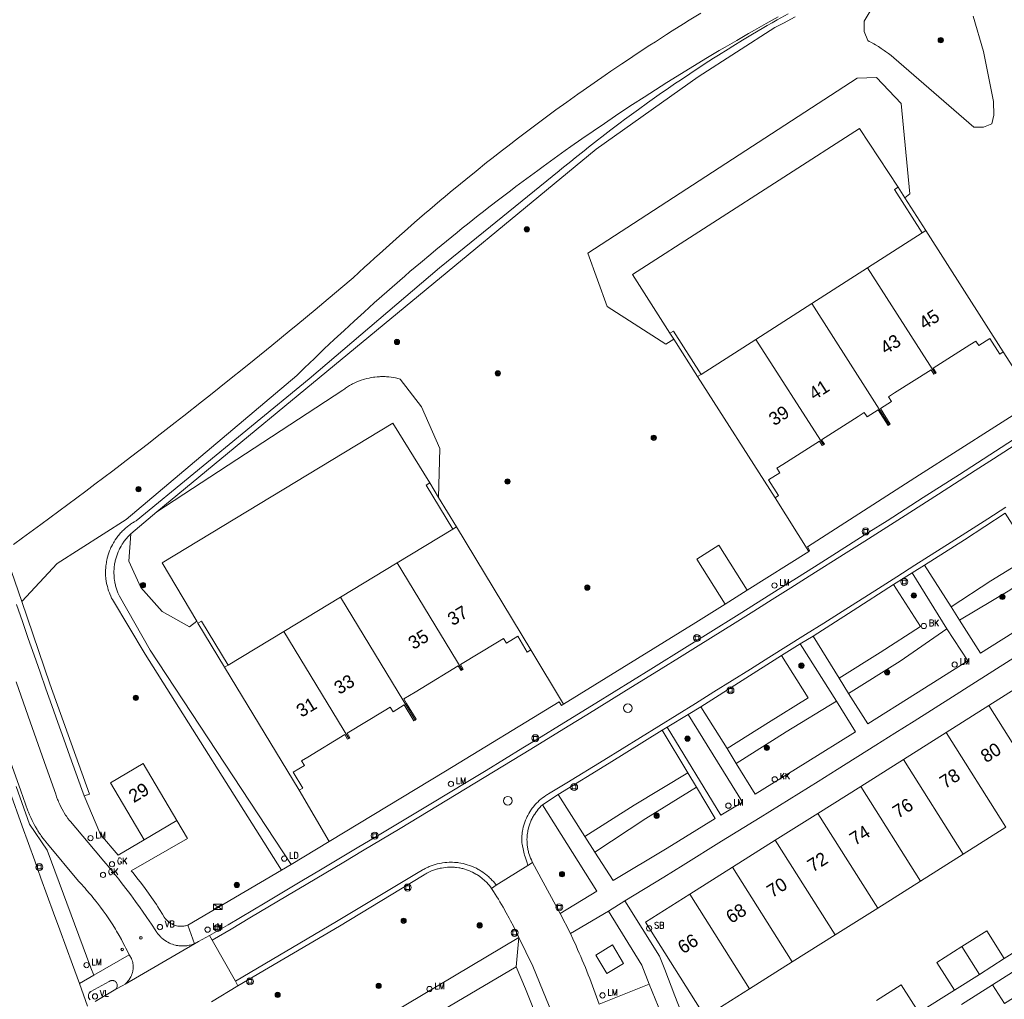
# Model space of a CAD drawing. Header units: metres. Extents: x 138165 to 154469, y 480134 to 494189.
# Tile 754 of 1056: x 145944 to 146038, y 488234 to 488327. Entities that reach past the tile are written whole.
import ezdxf

# ---------------------------------------------------------------- set-up
doc = ezdxf.new("R2010")
doc.units = ezdxf.units.M
doc.header["$LTSCALE"] = 0.001
doc.header["$MEASUREMENT"] = 0
for name, color, linetype, lineweight in [('Level 5', 7, 'Continuous', 0), ('TOP-L-terrein schutting raster hek leuning', 7, 'Continuous', 0), ('TOP-L-topo objecten punt', 7, 'Continuous', 0), ('TOP-L-topo objecten vlak', 7, 'Continuous', 0), ('TOP-L-verharding molgoot', 7, 'Continuous', 0), ('TOP-T-topo huisnummering naamgeving', 7, 'Continuous', 0)]:
    doc.layers.add(name, color=color, linetype=linetype, lineweight=lineweight)
doc.styles.add('Style-INTL_ISO', font='INTL_ISO.shx')
doc.styles.add('Style-STANDARD', font='STANDARD.shx')

# ---------------------------------------------------------------- blocks, each defined once
blk = doc.blocks.new('24')
at = {"layer": 'TOP-L-topo objecten punt', "color": 7, "linetype": 'Continuous', "lineweight": 0}
for radius in [0.025, 0.0182, 0.0115, 0.005]:
    blk.add_circle((0, 0), radius, dxfattribs=at)
blk = doc.blocks.new('32')
at = {"layer": 'TOP-L-topo objecten punt', "color": 7, "linetype": 'Continuous', "lineweight": 0}
for p, q in [((0, 0), (-0.0415, 0.025)), ((-0.0415, -0.025), (-0.0415, 0.025)), ((-0.0415, 0.025), (0.0415, 0.025)), ((0, 0), (-0.0415, -0.025)), ((0.0415, 0.025), (0, 0)), ((0.0415, -0.025), (0, 0)), ((0.0415, 0.025), (0.0415, -0.025)), ((-0.0415, -0.025), (0.0415, -0.025))]:
    blk.add_line(p, q, dxfattribs=at)
blk = doc.blocks.new('39')
at = {"layer": 'TOP-L-topo objecten punt', "color": 7, "linetype": 'Continuous', "lineweight": 0}
for p, q in [((0.0175, 0.0175), (-0.0175, 0.0175)), ((-0.0175, 0.0175), (-0.0175, -0.0175)), ((0.0175, 0.0175), (0.0175, -0.0175)), ((0.0175, -0.0175), (-0.0175, -0.0175))]:
    blk.add_line(p, q, dxfattribs=at)
blk.add_circle((0, 0), 0.0332, dxfattribs=at)
blk = doc.blocks.new('*U13')
at = {"layer": 'Level 5', "color": 7, "linetype": 'Continuous', "lineweight": 0}
blk.add_circle((0, 0), 0.0415, dxfattribs=at)
blk = doc.blocks.new('150')
at = {"layer": 'Level 5', "color": 7, "linetype": 'Continuous', "lineweight": 0}
blk.add_blockref('*U13', (0, 0), dxfattribs=at)
blk = doc.blocks.new('121')
at = {"layer": 'TOP-L-topo objecten punt', "color": 7, "linetype": 'Continuous', "lineweight": 0}
blk.add_circle((0, 0), 0.025, dxfattribs=at)
at = {"layer": 'TOP-L-topo objecten punt', "color": 7, "linetype": 'Continuous', "lineweight": 0, "style": 'Style-STANDARD'}
blk.add_text('LD', height=0.06, dxfattribs=at).set_placement((0.0483, 0))
blk = doc.blocks.new('72')
at = {"layer": 'TOP-L-topo objecten punt', "color": 7, "linetype": 'Continuous', "lineweight": 0}
blk.add_circle((0, 0), 0.025, dxfattribs=at)
at = {"layer": 'TOP-L-topo objecten punt', "color": 7, "linetype": 'Continuous', "lineweight": 0, "style": 'Style-STANDARD'}
blk.add_text('BK', height=0.06, dxfattribs=at).set_placement((0.0483, 0))
blk = doc.blocks.new('10')
at = {"layer": 'TOP-L-topo objecten punt', "linetype": 'Continuous', "lineweight": 0}
blk.add_circle((0, 0), 0.0125, dxfattribs=at)
blk = doc.blocks.new('16')
at = {"layer": 'TOP-L-topo objecten punt', "color": 7, "linetype": 'Continuous', "lineweight": 0}
blk.add_circle((0, 0), 0.025, dxfattribs=at)
at = {"layer": 'TOP-L-topo objecten punt', "color": 7, "linetype": 'Continuous', "lineweight": 0, "style": 'Style-STANDARD'}
blk.add_text('LM', height=0.06, dxfattribs=at).set_placement((0.0483, 0))
blk = doc.blocks.new('15')
at = {"layer": 'TOP-L-topo objecten punt', "color": 7, "linetype": 'Continuous', "lineweight": 0}
blk.add_circle((0, 0), 0.025, dxfattribs=at)
at = {"layer": 'TOP-L-topo objecten punt', "color": 7, "linetype": 'Continuous', "lineweight": 0, "style": 'Style-STANDARD'}
blk.add_text('VL', height=0.06, dxfattribs=at).set_placement((0.0483, 0))
blk = doc.blocks.new('119')
at = {"layer": 'TOP-L-topo objecten punt', "color": 7, "linetype": 'Continuous', "lineweight": 0}
blk.add_circle((0, 0), 0.025, dxfattribs=at)
at = {"layer": 'TOP-L-topo objecten punt', "color": 7, "linetype": 'Continuous', "lineweight": 0, "style": 'Style-STANDARD'}
blk.add_text('KK', height=0.06, dxfattribs=at).set_placement((0.0483, 0))
blk = doc.blocks.new('81')
at = {"layer": 'TOP-L-topo objecten punt', "color": 7, "linetype": 'Continuous', "lineweight": 0}
blk.add_circle((0, 0), 0.025, dxfattribs=at)
at = {"layer": 'TOP-L-topo objecten punt', "color": 7, "linetype": 'Continuous', "lineweight": 0, "style": 'Style-STANDARD'}
blk.add_text('GK', height=0.06, dxfattribs=at).set_placement((0.0483, 0))
blk = doc.blocks.new('14')
at = {"layer": 'TOP-L-topo objecten punt', "color": 7, "linetype": 'Continuous', "lineweight": 0}
blk.add_circle((0, 0), 0.025, dxfattribs=at)
at = {"layer": 'TOP-L-topo objecten punt', "color": 7, "linetype": 'Continuous', "lineweight": 0, "style": 'Style-STANDARD'}
blk.add_text('VB', height=0.06, dxfattribs=at).set_placement((0.0483, 0))
blk = doc.blocks.new('175')
at = {"layer": 'TOP-L-topo objecten punt', "color": 7, "linetype": 'Continuous', "lineweight": 0}
blk.add_circle((0, 0), 0.025, dxfattribs=at)
at = {"layer": 'TOP-L-topo objecten punt', "color": 7, "linetype": 'Continuous', "lineweight": 0, "style": 'Style-STANDARD'}
blk.add_text('SB', height=0.06, dxfattribs=at).set_placement((0.0483, 0))

msp = doc.modelspace()

# ---------------------------------------------------------------- linework, layer by layer
at = {"layer": 'TOP-L-terrein schutting raster hek leuning', "flags": 128}
msp.add_lwpolyline([(145951.253, 488236.811), (145947.095, 488248.015), (145945.417, 488250.471), (145944.145, 488254.052)], dxfattribs=at)
at = {"layer": 'TOP-L-topo objecten vlak', "flags": 128}
for points in [[(145943.892, 488277.054), (145944.755, 488277.684), (145946.477, 488278.949), (145948.194, 488280.22), (145949.051, 488280.858), (145950.761, 488282.139), (145951.615, 488282.782), (145952.467, 488283.426), (145953.318, 488284.072), (145955.016, 488285.369), (145956.709, 488286.672), (145957.554, 488287.326), (145959.24, 488288.639), (145960.081, 488289.297), (145961.759, 488290.619), (145962.597, 488291.283), (145964.268, 488292.614), (145965.934, 488293.952), (145966.765, 488294.623), (145968.424, 488295.97), (145970.077, 488297.323), (145970.902, 488298.002), (145972.548, 488299.365), (145973.369, 488300.048), (145975.007, 488301.42), (145976.16, 488302.392), (145977.253, 488303.41), (145977.721, 488303.842), (145978.191, 488304.272), (145978.662, 488304.7), (145979.607, 488305.553), (145980.558, 488306.4), (145981.035, 488306.821), (145981.994, 488307.658), (145982.958, 488308.49), (145983.442, 488308.903), (145984.414, 488309.726), (145984.902, 488310.135), (145985.391, 488310.542), (145986.373, 488311.352), (145986.866, 488311.755), (145987.856, 488312.556), (145988.851, 488313.351), (145989.35, 488313.746), (145990.352, 488314.531), (145990.855, 488314.921), (145991.865, 488315.697), (145992.879, 488316.466), (145993.388, 488316.849), (145994.41, 488317.609), (145995.436, 488318.362), (145996.467, 488319.109), (145997.503, 488319.849), (145998.023, 488320.217), (145999.066, 488320.948), (146000.113, 488321.672), (146000.638, 488322.031), (146001.692, 488322.745), (146002.221, 488323.1), (146002.751, 488323.453), (146003.814, 488324.154), (146004.347, 488324.502), (146004.881, 488324.848), (146005.953, 488325.535), (146006.49, 488325.877), (146007.568, 488326.554), (146008.109, 488326.89), (146009.193, 488327.557)], [(146017.505, 488327.481), (146016.463, 488326.917), (146015.969, 488326.646), (146015.501, 488326.375), (146015.034, 488326.102), (146014.104, 488325.55), (146013.64, 488325.272), (146013.177, 488324.992), (146012.255, 488324.427), (146011.795, 488324.142), (146010.879, 488323.567), (146010.423, 488323.277), (146009.968, 488322.985), (146009.06, 488322.396), (146008.157, 488321.801), (146007.259, 488321.199), (146006.811, 488320.895), (146005.919, 488320.283), (146005.475, 488319.975), (146004.59, 488319.353), (146004.149, 488319.039), (146003.271, 488318.408), (146002.398, 488317.77), (146001.963, 488317.448), (146001.529, 488317.125), (146000.666, 488316.474), (145999.807, 488315.817), (145999.379, 488315.486), (145998.527, 488314.819), (145998.103, 488314.483), (145997.259, 488313.807), (145996.839, 488313.466), (145996.002, 488312.781), (145995.749, 488312.571), (145984.382, 488303.365), (145971.986, 488292.809), (145955.553, 488279.321), (145955.37, 488279.218), (145955.279, 488279.164), (145955.19, 488279.108), (145955.102, 488279.05), (145955.015, 488278.991), (145954.929, 488278.93), (145954.844, 488278.867), (145954.679, 488278.738), (145954.518, 488278.602), (145954.363, 488278.46), (145954.213, 488278.312), (145954.14, 488278.236), (145954.068, 488278.158), (145953.999, 488278.08), (145953.863, 488277.918), (145953.798, 488277.836), (145953.734, 488277.752), (145953.672, 488277.667), (145953.553, 488277.493), (145953.44, 488277.315), (145953.387, 488277.225), (145953.284, 488277.041), (145953.189, 488276.853), (145953.144, 488276.758), (145953.101, 488276.662), (145953.02, 488276.467), (145952.947, 488276.27), (145952.881, 488276.07), (145952.823, 488275.868), (145952.797, 488275.766), (145952.751, 488275.56), (145952.73, 488275.457), (145952.712, 488275.353), (145952.681, 488275.145), (145952.669, 488275.041), (145952.65, 488274.831), (145952.639, 488274.621), (145952.637, 488274.515), (145952.638, 488274.305), (145952.647, 488274.094), (145952.664, 488273.885), (145952.676, 488273.78), (145952.705, 488273.572), (145952.742, 488273.364), (145952.763, 488273.261), (145952.812, 488273.056), (145952.839, 488272.955), (145952.9, 488272.753), (145952.933, 488272.653), (145953.004, 488272.455), (145953.043, 488272.357), (145953.126, 488272.164), (145953.17, 488272.068), (145953.216, 488271.973), (145953.297, 488271.817), (145956.386, 488266.637), (145969.362, 488246.116)], [(146024.719, 488326.8), (146025.382, 488327.892)], [(146016.553, 488327.194), (146015.988, 488326.882), (146015.424, 488326.568), (146014.298, 488325.935), (146013.737, 488325.616), (146012.617, 488324.973), (146011.501, 488324.322), (146010.945, 488323.995), (146009.836, 488323.334), (146009.282, 488323.001), (146008.179, 488322.33), (146007.629, 488321.992), (146006.531, 488321.311), (146005.984, 488320.968), (146004.894, 488320.277), (146003.807, 488319.578), (146002.725, 488318.874), (146002.186, 488318.519), (146001.11, 488317.804), (146000.039, 488317.083), (145998.972, 488316.355), (145997.91, 488315.62), (145996.853, 488314.879), (145996.326, 488314.506), (145995.275, 488313.755), (145994.229, 488312.997), (145993.708, 488312.616), (145992.669, 488311.849), (145991.635, 488311.075), (145991.12, 488310.686), (145990.093, 488309.903), (145989.071, 488309.113), (145988.562, 488308.716), (145988.054, 488308.317), (145987.042, 488307.515), (145986.538, 488307.112), (145986.035, 488306.707), (145985.033, 488305.892), (145984.036, 488305.071), (145983.54, 488304.659), (145982.55, 488303.829), (145981.566, 488302.992), (145981.076, 488302.572), (145980.587, 488302.15), (145979.613, 488301.302), (145978.645, 488300.448), (145978.163, 488300.018), (145977.202, 488299.155), (145976.247, 488298.286), (145975.298, 488297.411), (145974.353, 488296.53), (145973.414, 488295.643), (145972.481, 488294.75), (145971.553, 488293.852), (145970.808, 488293.122), (145954.592, 488279.423), (145948.043, 488275.256), (145944.671, 488271.635)], [(145957.513, 488280.156), (145999.266, 488314.641), (146008.936, 488321.504), (146016.247, 488326.189), (146017.054, 488326.623), (146018.152, 488327.206)], [(146035.091, 488327.268), (146036.066, 488323.913), (146037.002, 488319.153), (146037.041, 488317.865), (146036.846, 488317.046), (146036.066, 488316.734), (146035.155, 488316.734), (146027.544, 488323.317), (146027.287, 488323.524), (146027.156, 488323.626), (146027.025, 488323.725), (146026.758, 488323.92), (146026.623, 488324.015), (146026.349, 488324.199), (146026.071, 488324.378), (146025.789, 488324.549), (146025.646, 488324.632), (146025.357, 488324.793), (146025.212, 488324.871), (146025.065, 488324.947), (146024.719, 488325.825), (146024.719, 488326.8)], [(146006.624, 488296.561), (146005.863, 488296.086), (146000.303, 488299.69), (145998.47, 488304.748), (146024.062, 488321.377), (146025.895, 488321.44), (146028.233, 488318.974), (146029.054, 488310.375), (146028.581, 488310.021)], [(146027.949, 488311.009), (146024.275, 488316.603), (146002.709, 488302.724), (146006.258, 488297.133)], [(146027.949, 488311.009), (146027.612, 488310.794), (146030.248, 488306.674)], [(146028.581, 488310.021), (146027.949, 488311.009)], [(146030.584, 488306.889), (146028.581, 488310.021)], [(146030.248, 488306.674), (146030.584, 488306.889)], [(146037.948, 488295.379), (146030.584, 488306.889)], [(146030.248, 488306.674), (146025.047, 488303.347)], [(146025.047, 488303.347), (146019.74, 488299.952)], [(146025.047, 488303.347), (146031.465, 488293.314)], [(146019.74, 488299.952), (146014.433, 488296.556)], [(146019.74, 488299.952), (146027.104, 488288.442)], [(146009.23, 488293.228), (146006.594, 488297.348), (146006.258, 488297.133)], [(146006.258, 488297.133), (146006.624, 488296.561)], [(146006.624, 488296.561), (146008.894, 488293.013)], [(146014.433, 488296.556), (146009.23, 488293.228)], [(146014.433, 488296.556), (146020.851, 488286.524)], [(146031.465, 488293.314), (146031.569, 488293.381), (146031.295, 488293.81), (146034.761, 488296.028), (146035.338, 488296.397), (146035.613, 488295.967), (146036.666, 488296.64), (146037.611, 488295.163), (146037.948, 488295.379)], [(146041.207, 488290.302), (146037.948, 488295.379)], [(146027.104, 488288.442), (146027.209, 488288.509), (146026.264, 488289.987), (146027.316, 488290.66), (146027.042, 488291.089), (146027.618, 488291.458), (146031.084, 488293.675), (146031.358, 488293.246), (146031.465, 488293.314)], [(145957.513, 488280.156), (145975.183, 488291.717), (145975.361, 488291.851), (145975.451, 488291.915), (145975.635, 488292.038), (145975.824, 488292.155), (145976.016, 488292.264), (145976.114, 488292.317), (145976.312, 488292.416), (145976.514, 488292.508), (145976.616, 488292.551), (145976.822, 488292.632), (145976.927, 488292.67), (145977.137, 488292.739), (145977.243, 488292.771), (145977.457, 488292.829), (145977.673, 488292.88), (145977.781, 488292.902), (145977.89, 488292.922), (145978.109, 488292.957), (145978.219, 488292.971), (145978.44, 488292.994), (145978.661, 488293.009), (145978.771, 488293.013), (145978.993, 488293.016), (145979.215, 488293.011), (145979.325, 488293.005), (145979.546, 488292.988), (145979.766, 488292.963), (145979.986, 488292.93), (145980.203, 488292.889), (145980.312, 488292.865), (145980.42, 488292.84), (145980.527, 488292.813), (145980.634, 488292.783), (145982.669, 488290.128), (145984.4, 488286.175), (145984.278, 488281.533)], [(146008.894, 488293.013), (146009.23, 488293.228)], [(146008.894, 488293.013), (146016.258, 488281.502)], [(146041.207, 488290.302), (146040.972, 488290.238), (146040.716, 488290.538), (146029.994, 488283.693), (146019.341, 488276.827), (146019.538, 488276.488), (146019.469, 488276.386)], [(146020.851, 488286.524), (146020.956, 488286.591), (146020.681, 488287.021), (146024.148, 488289.238), (146024.725, 488289.607), (146024.999, 488289.178), (146026.052, 488289.852), (146026.998, 488288.374), (146027.104, 488288.442)], [(145983.438, 488282.919), (145979.945, 488288.583), (145958.003, 488275.314), (145961.306, 488269.759)], [(145962.521, 488239.891), (145964.28, 488240.926), (145967.794, 488243.001), (145971.304, 488245.083), (145973.057, 488246.126), (145976.561, 488248.218), (145978.311, 488249.267), (145980.061, 488250.318), (145983.556, 488252.423), (145987.048, 488254.536), (145988.792, 488255.595), (145992.277, 488257.718), (145994.018, 488258.782), (145995.758, 488259.848), (145999.235, 488261.985), (146002.708, 488264.128), (146004.443, 488265.202), (146007.909, 488267.356), (146009.641, 488268.436), (146013.101, 488270.599), (146016.556, 488272.77), (146018.283, 488273.858), (146020.008, 488274.947), (146021.732, 488276.039), (146025.177, 488278.226), (146026.898, 488279.323), (146030.337, 488281.52), (146033.771, 488283.725), (146035.487, 488284.829), (146038.914, 488287.044)], [(146040.508, 488287.465), (146037.019, 488285.212), (146035.273, 488284.088), (146031.778, 488281.845), (146028.279, 488279.608), (146024.775, 488277.379), (146023.022, 488276.266), (146019.511, 488274.047), (146017.755, 488272.94), (146015.997, 488271.834), (146014.238, 488270.73), (146012.478, 488269.628), (146008.955, 488267.429), (146007.192, 488266.332), (146005.428, 488265.236), (146001.897, 488263.051), (145998.361, 488260.872), (145996.592, 488259.785), (145993.05, 488257.617), (145989.504, 488255.455), (145987.729, 488254.376), (145984.177, 488252.225), (145982.399, 488251.152), (145980.621, 488250.08), (145977.06, 488247.942), (145975.278, 488246.876), (145971.712, 488244.749), (145969.927, 488243.687), (145966.354, 488241.57), (145964.566, 488240.514), (145962.777, 488239.46)], [(146016.258, 488281.502), (146016.594, 488281.717), (146015.648, 488283.196), (146016.7, 488283.869), (146016.425, 488284.298), (146017.005, 488284.669), (146020.47, 488286.886), (146020.745, 488286.456), (146020.851, 488286.524)], [(145983.438, 488282.919), (145983.095, 488282.711), (145985.629, 488278.529)], [(145984.278, 488281.533), (145983.438, 488282.919)], [(145985.972, 488278.737), (145984.278, 488281.533)], [(146016.258, 488281.502), (146019.469, 488276.386)], [(145992.778, 488246.551), (145992.69, 488246.792), (145992.591, 488247.084), (145992.5, 488247.377), (145992.458, 488247.525), (145992.417, 488247.673), (145992.378, 488247.822), (145992.307, 488248.12), (145992.243, 488248.421), (145992.214, 488248.572), (145992.203, 488248.711), (145992.198, 488248.81), (145992.193, 488249.01), (145992.197, 488249.209), (145992.208, 488249.407), (145992.217, 488249.507), (145992.228, 488249.606), (145992.24, 488249.704), (145992.255, 488249.803), (145992.29, 488249.999), (145992.333, 488250.193), (145992.384, 488250.386), (145992.443, 488250.576), (145992.475, 488250.67), (145992.509, 488250.764), (145992.545, 488250.857), (145992.622, 488251.04), (145992.707, 488251.22), (145992.752, 488251.309), (145992.847, 488251.484), (145992.95, 488251.655), (145993.003, 488251.739), (145993.059, 488251.822), (145993.174, 488251.984), (145993.297, 488252.141), (145993.36, 488252.218), (145993.491, 488252.367), (145993.559, 488252.44), (145993.629, 488252.512), (145993.699, 488252.582), (145993.845, 488252.717), (145993.92, 488252.783), (145993.996, 488252.847), (145994.152, 488252.971), (145994.313, 488253.088), (145994.479, 488253.199), (145994.563, 488253.251), (145994.649, 488253.303), (145994.735, 488253.352), (145996.486, 488254.422), (145999.984, 488256.568), (146001.732, 488257.643), (146005.224, 488259.799), (146008.711, 488261.962), (146010.454, 488263.046), (146013.935, 488265.219), (146015.674, 488266.308), (146019.149, 488268.491), (146020.885, 488269.585), (146022.62, 488270.681), (146026.087, 488272.878), (146027.818, 488273.979), (146029.549, 488275.081), (146033.007, 488277.291), (146036.461, 488279.508), (146038.186, 488280.619)], [(145955.046, 488278.076), (145957.513, 488280.156)], [(146030.459, 488275.082), (146034.274, 488277.517), (146038.137, 488280.024)], [(146032.978, 488271.13), (146036.766, 488273.59), (146040.679, 488276.029), (146038.137, 488280.024)], [(145985.629, 488278.529), (145985.972, 488278.737)], [(145993.053, 488267.049), (145985.972, 488278.737)], [(145970.267, 488246.658), (145956.885, 488267.003), (145953.957, 488272.157), (145953.896, 488272.285), (145953.815, 488272.468), (145953.742, 488272.655), (145953.677, 488272.844), (145953.619, 488273.036), (145953.593, 488273.133), (145953.569, 488273.23), (145953.547, 488273.328), (145953.526, 488273.426), (145953.508, 488273.524), (145953.492, 488273.623), (145953.465, 488273.822), (145953.455, 488273.922), (145953.44, 488274.121), (145953.434, 488274.322), (145953.433, 488274.422), (145953.435, 488274.522), (145953.444, 488274.722), (145953.461, 488274.922), (145953.487, 488275.121), (145953.502, 488275.22), (145953.539, 488275.417), (145953.561, 488275.514), (145953.584, 488275.612), (145953.61, 488275.709), (145953.666, 488275.901), (145953.73, 488276.091), (145953.765, 488276.185), (145953.84, 488276.37), (145953.923, 488276.553), (145953.967, 488276.643), (145954.013, 488276.732), (145954.11, 488276.907), (145954.214, 488277.079), (145954.269, 488277.163), (145954.325, 488277.246), (145954.442, 488277.408), (145954.566, 488277.566), (145954.63, 488277.643), (145954.763, 488277.793), (145954.831, 488277.866), (145954.973, 488278.007), (145955.046, 488278.076)], [(145961.306, 488269.759), (145960.602, 488269.231), (145958.016, 488270.686), (145955.992, 488272.986), (145954.838, 488275.483), (145955.046, 488278.076)], [(145985.629, 488278.529), (145980.35, 488275.33)], [(146001.997, 488243.202), (146005.675, 488245.457), (146007.512, 488246.587), (146011.183, 488248.852), (146014.851, 488251.124), (146018.514, 488253.403), (146020.344, 488254.545), (146022.173, 488255.689), (146025.827, 488257.981), (146027.653, 488259.13), (146029.478, 488260.281), (146033.124, 488262.587), (146034.945, 488263.742), (146038.585, 488266.058), (146042.22, 488268.381), (146044.036, 488269.545), (146045.851, 488270.711), (146047.665, 488271.878), (146049.478, 488273.047), (146053.1, 488275.39), (146055.554, 488276.983)], [(146013.611, 488272.714), (146010.927, 488276.996), (146008.824, 488275.678), (146011.508, 488271.396)], [(145944.671, 488271.635), (145943.028, 488276.426)], [(146019.469, 488276.386), (146013.611, 488272.714)], [(145980.35, 488275.33), (145974.962, 488272.066)], [(145980.35, 488275.33), (145986.521, 488265.144)], [(146030.459, 488275.082), (146029.28, 488274.357)], [(146032.978, 488271.13), (146030.459, 488275.082)], [(146043.3, 488275.758), (146038.412, 488272.636), (146033.798, 488269.882)], [(146043.3, 488275.758), (146045.256, 488272.692), (146035.787, 488266.724), (146033.798, 488269.882)], [(146027.521, 488273.246), (146029.28, 488274.357)], [(146029.28, 488274.357), (146032.594, 488269.053)], [(146019.867, 488268.353), (146023.677, 488270.781), (146027.521, 488273.246)], [(146022.342, 488264.356), (146026.249, 488266.804), (146030.076, 488269.28), (146027.521, 488273.246)], [(146013.611, 488272.714), (146011.508, 488271.396)], [(145944.187, 488271.341), (145944.741, 488269.74), (145945.296, 488268.139), (145945.854, 488266.539), (145946.413, 488264.94), (145946.974, 488263.341), (145947.537, 488261.743), (145948.102, 488260.146), (145948.669, 488258.549), (145949.238, 488256.953), (145949.809, 488255.358), (145950.381, 488253.764), (145950.6, 488253.156)], [(145950.6, 488253.156), (145951.109, 488253.333), (145947.351, 488263.806), (145944.671, 488271.635)], [(145974.962, 488272.066), (145969.573, 488268.801)], [(145982.043, 488260.378), (145974.962, 488272.066)], [(146011.508, 488271.396), (146008.714, 488269.645), (145996.167, 488261.882)], [(146033.798, 488269.882), (146032.978, 488271.13)], [(145961.306, 488269.759), (145961.415, 488269.576)], [(145964.291, 488265.601), (145961.757, 488269.783), (145961.415, 488269.576)], [(145961.415, 488269.576), (145963.949, 488265.394)], [(145969.573, 488268.801), (145964.291, 488265.601)], [(145969.573, 488268.801), (145975.744, 488258.615)], [(145986.521, 488265.144), (145986.627, 488265.208), (145986.362, 488265.645), (145989.883, 488267.778), (145990.467, 488268.132), (145990.731, 488267.695), (145991.8, 488268.343), (145992.71, 488266.841), (145993.053, 488267.049)], [(146019.867, 488268.353), (146018.647, 488267.62)], [(146022.342, 488264.356), (146019.867, 488268.353)], [(146032.594, 488269.053), (146028.142, 488265.967), (146023.222, 488262.903)], [(146032.594, 488269.053), (146034.577, 488265.99), (146029.597, 488262.876), (146025.059, 488260.004), (146023.222, 488262.903)], [(146016.873, 488266.517), (146018.647, 488267.62)], [(146018.647, 488267.62), (146022.085, 488262.158)], [(145996.167, 488261.882), (145993.053, 488267.049)], [(146009.192, 488261.641), (146013.145, 488264.144), (146016.873, 488266.517)], [(146011.7, 488257.663), (146015.622, 488260.149), (146019.401, 488262.49), (146016.873, 488266.517)], [(145963.949, 488265.394), (145964.291, 488265.601)], [(145963.949, 488265.394), (145971.03, 488253.706)], [(145982.043, 488260.378), (145982.149, 488260.443), (145981.239, 488261.943), (145980.974, 488262.38), (145982.043, 488263.028), (145982.629, 488263.383), (145986.149, 488265.516), (145986.414, 488265.079), (145986.521, 488265.144)], [(145961.102, 488239.103), (145961.019, 488239.097), (145960.947, 488239.07), (145960.874, 488239.045), (145960.801, 488239.023), (145960.653, 488238.983), (145960.578, 488238.966), (145960.427, 488238.937), (145960.351, 488238.926), (145960.198, 488238.91), (145960.045, 488238.901), (145959.891, 488238.901), (145959.814, 488238.904), (145959.661, 488238.915), (145959.585, 488238.924), (145959.509, 488238.935), (145959.358, 488238.962), (145959.283, 488238.979), (145959.134, 488239.018), (145958.988, 488239.065), (145958.844, 488239.119), (145958.704, 488239.181), (145958.566, 488239.25), (145958.499, 488239.287), (145958.433, 488239.326), (145958.304, 488239.409), (145958.241, 488239.453), (145958.118, 488239.546), (145958.001, 488239.645), (145957.944, 488239.697), (145957.889, 488239.75), (145957.835, 488239.805), (145957.782, 488239.861), (145957.731, 488239.918), (145957.634, 488240.037), (145957.587, 488240.098), (145957.542, 488240.16), (145957.458, 488240.288), (145957.418, 488240.354), (145956.999, 488240.982), (145956.574, 488241.605), (145956.142, 488242.223), (145955.923, 488242.531), (145955.482, 488243.142), (145955.033, 488243.749), (145954.807, 488244.051), (145954.579, 488244.351), (145954.118, 488244.948), (145953.885, 488245.245), (145953.415, 488245.835), (145953.177, 488246.128), (145952.697, 488246.71), (145952.455, 488246.999), (145952.167, 488247.339), (145949.297, 488250.719), (145949.217, 488250.821), (145949.064, 488251.029), (145948.917, 488251.241), (145948.846, 488251.348), (145948.709, 488251.567), (145948.643, 488251.678), (145948.516, 488251.902), (145948.397, 488252.131), (145948.284, 488252.363), (145948.179, 488252.599), (145948.129, 488252.718), (145948.081, 488252.837), (145947.991, 488253.079), (145947.948, 488253.201), (145947.908, 488253.323), (145946.994, 488255.883), (145946.417, 488257.506), (145945.842, 488259.131), (145945.269, 488260.755), (145944.128, 488264.007)], [(146023.222, 488262.903), (146022.342, 488264.356)], [(146040.633, 488264.314), (146036.574, 488261.753)], [(145996.167, 488261.882), (145995.964, 488261.756), (145995.741, 488262.114), (145984.949, 488255.501), (145973.873, 488248.825)], [(145975.744, 488258.615), (145975.85, 488258.679), (145975.585, 488259.116), (145979.106, 488261.248), (145979.692, 488261.603), (145979.956, 488261.167), (145981.025, 488261.815), (145981.935, 488260.313), (145982.043, 488260.378)], [(146012.548, 488256.243), (146017.315, 488259.257), (146022.085, 488262.158)], [(146022.085, 488262.158), (146023.89, 488259.265), (146019.107, 488256.272), (146014.36, 488253.316), (146012.548, 488256.243)], [(146005.998, 488259.705), (146007.997, 488260.905)], [(146007.997, 488260.905), (146013.149, 488252.577), (146011.116, 488251.345), (146005.998, 488259.705)], [(146009.192, 488261.641), (146007.997, 488260.905)], [(146011.7, 488257.663), (146009.192, 488261.641)], [(146036.574, 488261.753), (146032.514, 488259.191)], [(146042.252, 488252.755), (146036.574, 488261.753)], [(145971.03, 488253.706), (145971.372, 488253.913), (145970.462, 488255.414), (145971.531, 488256.062), (145971.266, 488256.499), (145971.852, 488256.854), (145975.372, 488258.987), (145975.637, 488258.55), (145975.744, 488258.615)], [(145995.648, 488253.289), (146000.481, 488256.288), (146005.515, 488259.408)], [(146005.998, 488259.705), (146005.515, 488259.408)], [(146005.515, 488259.408), (146007.957, 488255.363)], [(146032.514, 488259.191), (146028.455, 488256.63)], [(146038.192, 488250.193), (146032.514, 488259.191)], [(146012.548, 488256.243), (146011.7, 488257.663)], [(145943.446, 488256.847), (145944.586, 488253.655), (145945.267, 488251.759), (145945.317, 488251.626), (145945.422, 488251.361), (145945.535, 488251.099), (145945.655, 488250.841), (145945.718, 488250.713), (145945.849, 488250.46), (145945.987, 488250.21), (145946.132, 488249.965), (145946.207, 488249.844), (145946.362, 488249.605), (145946.442, 488249.487), (145946.524, 488249.37), (145946.692, 488249.14), (145946.867, 488248.915), (145946.957, 488248.805), (145947.118, 488248.613), (145950.063, 488245.064), (145950.378, 488244.729), (145950.534, 488244.559), (145950.688, 488244.388), (145950.841, 488244.215), (145951.142, 488243.866), (145951.29, 488243.69), (145951.437, 488243.512), (145951.726, 488243.153), (145951.868, 488242.971), (145952.147, 488242.604), (145952.42, 488242.233), (145952.686, 488241.857), (145952.817, 488241.667), (145953.074, 488241.284), (145953.324, 488240.897), (145953.567, 488240.505), (145953.686, 488240.308), (145953.918, 488239.91), (145954.144, 488239.508), (145954.254, 488239.306), (145954.47, 488238.898), (145954.575, 488238.693), (145954.678, 488238.487), (145954.879, 488238.072)], [(145959.418, 488250.831), (145956.223, 488256.249), (145953.118, 488254.419), (145956.313, 488249)], [(146028.455, 488256.63), (146024.395, 488254.069)], [(146034.133, 488247.632), (146028.455, 488256.63)], [(145998.17, 488249.318), (146002.856, 488252.273), (146007.957, 488255.363)], [(146007.957, 488255.363), (146008.778, 488253.984)], [(145943.547, 488253.582), (145944.721, 488250.288), (145945.902, 488246.996), (145946.495, 488245.351), (145947.688, 488242.063), (145948.287, 488240.42), (145949.49, 488237.136), (145950.156, 488235.33)], [(145951.511, 488236.117), (145951.253, 488236.811), (145947.095, 488248.015), (145945.417, 488250.471), (145944.145, 488254.052)], [(145971.03, 488253.706), (145973.873, 488248.825)], [(145999.14, 488247.817), (146003.983, 488251.003), (146008.778, 488253.984)], [(146008.778, 488253.984), (146010.573, 488251.016), (146006.015, 488248.191), (146000.86, 488245.134), (145999.14, 488247.817)], [(146024.395, 488254.069), (146020.336, 488251.507)], [(146024.395, 488254.069), (146030.073, 488245.07)], [(145956.313, 488249), (145953.831, 488247.536), (145952.164, 488249.506), (145951.755, 488250.479), (145950.6, 488253.156)], [(145995.648, 488253.289), (145994.152, 488252.309)], [(145998.17, 488249.318), (145995.648, 488253.289)], [(145993.22, 488246.838), (145993.142, 488246.99), (145993.102, 488247.076), (145993.025, 488247.25), (145992.99, 488247.339), (145992.925, 488247.517), (145992.868, 488247.699), (145992.842, 488247.79), (145992.818, 488247.882), (145992.776, 488248.068), (145992.758, 488248.161), (145992.742, 488248.255), (145992.728, 488248.349), (145992.716, 488248.444), (145992.706, 488248.538), (145992.698, 488248.633), (145992.691, 488248.728), (145992.687, 488248.823), (145992.685, 488249.013), (145992.691, 488249.204), (145992.696, 488249.298), (145992.704, 488249.393), (145992.714, 488249.488), (145992.726, 488249.582), (145992.756, 488249.77), (145992.773, 488249.864), (145992.793, 488249.957), (145992.838, 488250.142), (145992.891, 488250.324), (145992.952, 488250.505), (145992.985, 488250.594), (145993.02, 488250.682), (145993.095, 488250.857), (145993.178, 488251.028), (145993.222, 488251.113), (145993.268, 488251.196), (145993.316, 488251.278), (145993.365, 488251.36), (145993.416, 488251.44), (145993.523, 488251.597), (145993.579, 488251.674), (145993.637, 488251.75), (145993.757, 488251.898), (145993.819, 488251.97), (145993.883, 488252.04), (145993.948, 488252.11), (145994.014, 488252.177), (145994.152, 488252.309)], [(145994.152, 488252.309), (145999.331, 488244.103), (145995.847, 488241.988)], [(146020.336, 488251.507), (146016.276, 488248.946)], [(146026.014, 488242.509), (146020.336, 488251.507)], [(145960.467, 488240.892), (145960.364, 488240.857), (145960.246, 488240.825), (145960.185, 488240.812), (145960.064, 488240.791), (145960.003, 488240.784), (145959.941, 488240.779), (145959.88, 488240.775), (145959.818, 488240.774), (145959.695, 488240.777), (145959.572, 488240.788), (145959.511, 488240.797), (145959.39, 488240.82), (145959.271, 488240.851), (145959.154, 488240.89), (145959.097, 488240.912), (145959.04, 488240.936), (145958.984, 488240.962), (145958.875, 488241.019), (145958.821, 488241.05), (145958.769, 488241.083), (145958.718, 488241.117), (145958.668, 488241.154), (145958.62, 488241.191), (145958.572, 488241.231), (145958.481, 488241.314), (145958.396, 488241.403), (145958.356, 488241.449), (145958.279, 488241.546), (145958.244, 488241.596), (145958.209, 488241.648), (145958.038, 488241.928), (145957.754, 488242.382), (145957.61, 488242.607), (145957.463, 488242.831), (145957.316, 488243.053), (145957.015, 488243.496), (145956.708, 488243.934), (145956.552, 488244.151), (145956.235, 488244.582), (145955.912, 488245.008), (145955.748, 488245.219), (145955.415, 488245.638), (145955.247, 488245.845), (145955.08, 488246.047), (145960.431, 488249.114), (145959.418, 488250.831)], [(145959.418, 488250.831), (145956.313, 488249)], [(146034.133, 488247.632), (146038.192, 488250.193)], [(145973.873, 488248.825), (145970.267, 488246.658)], [(145999.14, 488247.817), (145998.17, 488249.318)], [(146016.276, 488248.946), (146012.217, 488246.385)], [(146021.954, 488239.947), (146016.276, 488248.946)], [(145964.981, 488235.549), (145974.573, 488241.219), (145982.511, 488245.974), (145982.558, 488246.005), (145982.734, 488246.114), (145982.823, 488246.166), (145982.913, 488246.216), (145983.004, 488246.264), (145983.19, 488246.356), (145983.283, 488246.399), (145983.378, 488246.44), (145983.57, 488246.517), (145983.764, 488246.586), (145983.862, 488246.618), (145983.961, 488246.648), (145984.16, 488246.702), (145984.362, 488246.748), (145984.564, 488246.787), (145984.666, 488246.803), (145984.871, 488246.829), (145984.974, 488246.84), (145985.077, 488246.848), (145985.283, 488246.859), (145985.386, 488246.861), (145985.489, 488246.862), (145985.593, 488246.86), (145985.799, 488246.851), (145985.902, 488246.843), (145986.107, 488246.822), (145986.209, 488246.808), (145986.413, 488246.775), (145986.616, 488246.734), (145986.816, 488246.685), (145986.916, 488246.658), (145987.015, 488246.629), (145987.211, 488246.564), (145987.404, 488246.493), (145987.5, 488246.454), (145987.689, 488246.371), (145987.783, 488246.327), (145987.875, 488246.281), (145988.057, 488246.184), (145988.147, 488246.132), (145988.323, 488246.025), (145988.495, 488245.91), (145988.662, 488245.789), (145988.744, 488245.726), (145988.904, 488245.596), (145989.059, 488245.459), (145989.134, 488245.389), (145989.208, 488245.317), (145989.281, 488245.243), (145989.352, 488245.168), (145989.49, 488245.015), (145989.621, 488244.856), (145989.685, 488244.775), (145989.747, 488244.692)], [(145993.22, 488246.838), (145992.778, 488246.551)], [(145995.847, 488241.988), (145993.22, 488246.838)], [(146030.073, 488245.07), (146034.133, 488247.632)], [(145969.362, 488246.116), (145960.467, 488240.892)], [(145965.212, 488235.1), (145974.853, 488240.799), (145982.747, 488245.561), (145982.92, 488245.674), (145983.003, 488245.725), (145983.087, 488245.774), (145983.173, 488245.821), (145983.346, 488245.91), (145983.434, 488245.952), (145983.612, 488246.03), (145983.794, 488246.101), (145983.886, 488246.134), (145983.978, 488246.164), (145984.165, 488246.22), (145984.259, 488246.245), (145984.449, 488246.289), (145984.545, 488246.309), (145984.737, 488246.341), (145984.93, 488246.366), (145985.125, 488246.382), (145985.319, 488246.391), (145985.417, 488246.392), (145985.612, 488246.389), (145985.806, 488246.377), (145985.904, 488246.369), (145986, 488246.358), (145986.193, 488246.331), (145986.29, 488246.314), (145986.385, 488246.295), (145986.481, 488246.275), (145986.575, 488246.252), (145986.67, 488246.228), (145986.764, 488246.202), (145986.95, 488246.143), (145987.042, 488246.111), (145987.224, 488246.041), (145987.403, 488245.964), (145987.491, 488245.923), (145987.665, 488245.835), (145987.835, 488245.739), (145987.919, 488245.689), (145988.001, 488245.637), (145988.163, 488245.529), (145988.242, 488245.472), (145988.397, 488245.353), (145988.472, 488245.292), (145988.62, 488245.164), (145988.691, 488245.098), (145988.83, 488244.961), (145988.898, 488244.891), (145988.964, 488244.819), (145989.028, 488244.746), (145989.091, 488244.671), (145989.212, 488244.519), (145989.327, 488244.361)], [(145970.267, 488246.658), (145969.362, 488246.116)], [(145989.747, 488244.692), (145992.778, 488246.551)], [(146012.217, 488246.385), (146008.158, 488243.823)], [(146012.217, 488246.385), (146017.895, 488237.386)], [(146026.014, 488242.509), (146030.073, 488245.07)], [(145989.747, 488244.692), (145989.327, 488244.361)], [(145989.327, 488244.361), (145989.502, 488244.087), (145989.658, 488243.838), (145989.813, 488243.588), (145989.966, 488243.337), (145990.117, 488243.085), (145990.414, 488242.578), (145990.705, 488242.067), (145990.988, 488241.553), (145991.127, 488241.294), (145991.4, 488240.773), (145991.534, 488240.511), (145991.665, 488240.249), (145991.796, 488239.985), (145991.924, 488239.721)], [(146000.428, 488242.222), (146001.997, 488243.202)], [(146011.87, 488221.141), (146011.164, 488222.894), (146010.166, 488225.392), (146009.67, 488226.642), (146009.176, 488227.893), (146008.193, 488230.396), (146007.704, 488231.649), (146006.733, 488234.157), (146005.768, 488236.668), (146005.289, 488237.924), (146001.997, 488243.202)], [(146008.158, 488243.823), (146003.937, 488241.16), (146009.615, 488232.161), (146013.836, 488234.825)], [(146008.158, 488243.823), (146013.836, 488234.825)], [(145996.811, 488240.082), (146000.428, 488242.222)], [(146000.428, 488242.222), (146003.607, 488237.064), (146004.3, 488235.265)], [(146021.954, 488239.947), (146026.014, 488242.509)], [(145995.847, 488241.988), (145996.811, 488240.082)], [(145960.467, 488240.892), (145961.102, 488239.103)], [(146038.035, 488237.698), (146036.373, 488240.332), (146034.005, 488238.838)], [(145961.102, 488239.103), (145961.47, 488239.316), (145962.521, 488239.891)], [(145962.521, 488239.891), (145962.777, 488239.46)], [(145962.777, 488239.46), (145964.981, 488235.549)], [(145991.924, 488239.721), (145965.958, 488224.235)], [(145991.642, 488236.917), (145991.924, 488239.721)], [(145991.924, 488239.721), (145993.254, 488236.99), (145995.419, 488231.62)], [(145999.554, 488233.359), (145999.43, 488233.712), (145999.304, 488234.064), (145999.047, 488234.765), (145998.915, 488235.115), (145998.647, 488235.813), (145998.51, 488236.16), (145998.23, 488236.854), (145997.943, 488237.544), (145997.797, 488237.888), (145997.649, 488238.231), (145997.499, 488238.573), (145997.347, 488238.915), (145997.038, 488239.595), (145996.811, 488240.082)], [(146017.895, 488237.386), (146021.954, 488239.947)], [(146041.414, 488239.837), (146038.035, 488237.698)], [(145954.499, 488235.28), (145961.102, 488239.103)], [(145999.215, 488238.038), (146000.798, 488238.998), (146001.861, 488237.244), (146000.278, 488236.285), (145999.215, 488238.038)], [(146034.005, 488238.838), (146031.636, 488237.343), (146033.302, 488234.703)], [(146034.005, 488238.838), (146035.669, 488236.201)], [(145954.879, 488238.072), (145951.511, 488236.117)], [(145954.499, 488235.28), (145954.539, 488235.336), (145954.587, 488235.377), (145954.68, 488235.464), (145954.724, 488235.51), (145954.807, 488235.605), (145954.847, 488235.655), (145954.885, 488235.706), (145954.956, 488235.811), (145954.989, 488235.865), (145955.05, 488235.976), (145955.103, 488236.091), (145955.15, 488236.21), (145955.17, 488236.27), (145955.205, 488236.392), (145955.232, 488236.516), (145955.243, 488236.578), (145955.258, 488236.704), (145955.263, 488236.768), (145955.266, 488236.894), (145955.265, 488236.958), (145955.256, 488237.084), (145955.249, 488237.148), (145955.24, 488237.21), (145955.215, 488237.335), (145955.183, 488237.458), (145955.164, 488237.518), (145955.143, 488237.578), (145955.096, 488237.696), (145955.041, 488237.81), (145955.011, 488237.866), (145954.946, 488237.975), (145954.879, 488238.072)], [(146038.035, 488237.698), (146035.669, 488236.201)], [(145967.334, 488222.563), (145991.642, 488236.917)], [(145991.642, 488236.917), (145992.554, 488234.826), (145993.837, 488231.563), (145995.017, 488228.511), (145995.61, 488226.986), (145996.205, 488225.462), (145997.401, 488222.416), (145998.001, 488220.894), (145999.208, 488217.852), (145999.814, 488216.332), (146000.422, 488214.813), (146001.643, 488211.778), (146002.257, 488210.261), (146003.489, 488207.229), (146004.729, 488204.201), (146005.352, 488202.688), (146006.603, 488199.664), (146007.231, 488198.154), (146007.862, 488196.644), (146009.127, 488193.626), (146010.401, 488190.612), (146011.681, 488187.6), (146012.969, 488184.592), (146014.158, 488181.833)], [(146013.836, 488234.825), (146017.895, 488237.386)], [(146036.925, 488235.21), (146039.756, 488237)], [(145950.156, 488235.33), (145951.511, 488236.117)], [(145953.629, 488234.796), (145953.641, 488234.836), (145953.678, 488234.885), (145953.707, 488234.939), (145953.72, 488234.968), (145953.739, 488235.027), (145953.75, 488235.088), (145953.753, 488235.149), (145953.752, 488235.18), (145953.743, 488235.242), (145953.736, 488235.272), (145953.715, 488235.33), (145953.688, 488235.385), (145953.653, 488235.437), (145953.612, 488235.483), (145953.566, 488235.524), (145953.54, 488235.542), (145953.487, 488235.573), (145953.459, 488235.586), (145953.43, 488235.597), (145953.4, 488235.606), (145953.34, 488235.618), (145953.309, 488235.621), (145953.247, 488235.622), (145953.216, 488235.619), (145953.155, 488235.607), (145953.126, 488235.599), (145953.068, 488235.576), (145953.014, 488235.546), (145952.986, 488235.526), (145951.231, 488234.57), (145951.205, 488234.551), (145951.181, 488234.531), (145951.158, 488234.509), (145951.136, 488234.485), (145951.097, 488234.435), (145951.08, 488234.407), (145951.051, 488234.35), (145951.03, 488234.29), (145951.016, 488234.228), (145951.013, 488234.196), (145951.011, 488234.132), (145951.013, 488234.101), (145951.017, 488234.069), (145951.031, 488234.007), (145951.041, 488233.976), (145951.053, 488233.947), (145951.066, 488233.918), (145951.099, 488233.863), (145951.118, 488233.837), (145951.16, 488233.789)], [(146035.669, 488236.201), (146033.302, 488234.703)], [(145950.915, 488233.193), (145950.156, 488235.33)], [(145951.642, 488233.633), (145953.629, 488234.796)], [(145953.629, 488234.796), (145954.28, 488235.153), (145954.499, 488235.28)], [(145962.718, 488233.592), (145965.212, 488235.1)], [(145965.212, 488235.1), (145964.981, 488235.549)], [(146004.3, 488235.265), (145999.554, 488233.359)], [(146004.3, 488235.265), (146006.011, 488231.082), (146007.693, 488226.77)], [(146029.922, 488232.565), (146028.254, 488235.209), (146025.886, 488233.715)], [(146033.302, 488234.703), (146029.922, 488232.565)], [(146033.966, 488233.339), (146036.925, 488235.21)], [(146036.925, 488235.21), (146038.052, 488233.423), (146040.886, 488235.21)]]:
    msp.add_lwpolyline(points, dxfattribs=at)
at = {"layer": 'TOP-L-verharding molgoot', "flags": 128}
for points in [[(146040.508, 488287.465), (146037.019, 488285.212), (146035.273, 488284.088), (146031.778, 488281.845), (146028.279, 488279.608), (146024.775, 488277.379), (146023.022, 488276.266), (146019.511, 488274.047), (146017.755, 488272.94), (146015.997, 488271.834), (146014.238, 488270.73), (146012.478, 488269.628), (146008.955, 488267.429), (146007.192, 488266.332), (146005.428, 488265.236), (146001.897, 488263.051), (145998.361, 488260.872), (145996.592, 488259.785), (145993.05, 488257.617), (145989.504, 488255.455), (145987.729, 488254.376), (145984.177, 488252.225), (145982.399, 488251.152), (145980.621, 488250.08), (145977.06, 488247.942), (145975.278, 488246.876), (145971.712, 488244.749), (145969.927, 488243.687), (145966.354, 488241.57), (145964.566, 488240.514), (145962.777, 488239.46)], [(145994.313, 488253.088), (145994.479, 488253.199), (145994.563, 488253.251), (145994.649, 488253.303), (145994.735, 488253.352), (145996.486, 488254.422), (145999.984, 488256.568), (146001.732, 488257.643), (146005.224, 488259.799), (146008.711, 488261.962), (146010.454, 488263.046), (146013.935, 488265.219), (146015.674, 488266.308), (146019.149, 488268.491), (146020.885, 488269.585), (146022.62, 488270.681), (146026.087, 488272.878), (146027.818, 488273.979), (146029.549, 488275.081), (146033.007, 488277.291), (146036.461, 488279.508), (146038.186, 488280.619)], [(145992.778, 488246.551), (145992.69, 488246.792), (145992.591, 488247.084), (145992.5, 488247.377), (145992.458, 488247.525), (145992.417, 488247.673), (145992.378, 488247.822), (145992.307, 488248.12), (145992.243, 488248.421), (145992.214, 488248.572), (145992.203, 488248.711), (145992.198, 488248.81), (145992.193, 488249.01), (145992.197, 488249.209), (145992.208, 488249.407), (145992.217, 488249.507), (145992.228, 488249.606), (145992.24, 488249.704), (145992.255, 488249.803), (145992.29, 488249.999), (145992.333, 488250.193), (145992.384, 488250.386), (145992.443, 488250.576), (145992.475, 488250.67), (145992.509, 488250.764), (145992.545, 488250.857), (145992.622, 488251.04), (145992.707, 488251.22), (145992.752, 488251.309), (145992.847, 488251.484), (145992.95, 488251.655), (145993.003, 488251.739), (145993.059, 488251.822), (145993.174, 488251.984), (145993.297, 488252.141), (145993.36, 488252.218), (145993.491, 488252.367), (145993.559, 488252.44), (145993.629, 488252.512), (145993.699, 488252.582), (145993.845, 488252.717), (145993.92, 488252.783), (145993.996, 488252.847), (145994.152, 488252.971), (145994.313, 488253.088)], [(145982.511, 488245.974), (145982.558, 488246.005), (145982.734, 488246.114), (145982.823, 488246.166), (145982.913, 488246.216), (145983.004, 488246.264), (145983.19, 488246.356), (145983.283, 488246.399), (145983.378, 488246.44), (145983.57, 488246.517), (145983.764, 488246.586), (145983.862, 488246.618), (145983.961, 488246.648), (145984.16, 488246.702), (145984.362, 488246.748), (145984.564, 488246.787), (145984.666, 488246.803), (145984.871, 488246.829), (145984.974, 488246.84), (145985.077, 488246.848), (145985.283, 488246.859), (145985.386, 488246.861), (145985.489, 488246.862), (145985.593, 488246.86), (145985.799, 488246.851), (145985.902, 488246.843), (145986.107, 488246.822), (145986.209, 488246.808), (145986.413, 488246.775), (145986.616, 488246.734), (145986.816, 488246.685), (145986.916, 488246.658), (145987.015, 488246.629), (145987.211, 488246.564), (145987.404, 488246.493), (145987.5, 488246.454), (145987.689, 488246.371), (145987.783, 488246.327), (145987.875, 488246.281), (145988.057, 488246.184), (145988.147, 488246.132), (145988.323, 488246.025), (145988.495, 488245.91), (145988.662, 488245.789), (145988.744, 488245.726), (145988.904, 488245.596), (145989.059, 488245.459), (145989.134, 488245.389), (145989.208, 488245.317), (145989.281, 488245.243), (145989.352, 488245.168), (145989.49, 488245.015), (145989.621, 488244.856), (145989.685, 488244.775), (145989.747, 488244.692)], [(145982.511, 488245.974), (145974.573, 488241.219), (145964.981, 488235.549)]]:
    msp.add_lwpolyline(points, dxfattribs=at)

# ---------------------------------------------------------------- block references
at = {"layer": 'TOP-L-topo objecten punt', "xscale": 10, "yscale": 10, "zscale": 10}
for name, p in [('24', (146032.002, 488324.992)), ('24', (145992.673, 488307.016)), ('24', (145980.331, 488296.311)), ('24', (145989.907, 488293.33)), ('24', (146004.726, 488287.201)), ('24', (145955.771, 488282.32)), ('24', (145990.83, 488283.046)), ('39', (146024.868, 488278.299)), ('24', (145956.198, 488273.196)), ('24', (145998.416, 488272.962)), ('16', (146016.2, 488273.162)), ('39', (146028.532, 488273.507)), ('24', (146029.443, 488272.205)), ('24', (146037.858, 488272.081)), ('72', (146030.395, 488269.311)), ('39', (146008.832, 488268.17)), ('24', (146018.761, 488265.544)), ('16', (146033.325, 488265.648)), ('24', (146026.915, 488264.907)), ('24', (145955.511, 488262.484)), ('39', (146012.022, 488263.19)), ('150', (146002.272, 488261.504)), ('39', (145993.475, 488258.651)), ('24', (146007.934, 488258.605)), ('24', (146015.473, 488257.731)), ('119', (146016.226, 488254.74)), ('16', (145985.455, 488254.308)), ('39', (145997.164, 488254.007)), ('150', (145990.864, 488252.704)), ('16', (146011.823, 488252.239)), ('24', (146005.006, 488251.28)), ('16', (145951.213, 488249.151)), ('39', (145978.215, 488249.386)), ('121', (145969.615, 488247.204)), ('81', (145953.252, 488246.673)), ('39', (145946.347, 488246.398)), ('81', (145952.397, 488245.658)), ('24', (145996.012, 488245.724)), ('24', (145965.11, 488244.703)), ('39', (145981.347, 488244.457)), ('32', (145963.298, 488242.622)), ('39', (145995.749, 488242.584)), ('14', (145957.807, 488240.698)), ('24', (145980.963, 488241.297)), ('16', (145962.332, 488240.454)), ('39', (145963.285, 488240.612)), ('24', (145988.189, 488240.859)), ('39', (145991.503, 488240.15)), ('175', (146004.295, 488240.573)), ('10', (145956.001, 488239.67)), ('10', (145954.228, 488238.58)), ('16', (145950.832, 488237.083)), ('39', (145966.353, 488235.535)), ('15', (145951.633, 488234.11)), ('24', (145978.59, 488235.11)), ('16', (145983.42, 488234.806)), ('16', (145999.863, 488234.207)), ('24', (145968.994, 488234.254))]:
    msp.add_blockref(name, p, dxfattribs=at)

# ---------------------------------------------------------------- texts
at = {"layer": 'TOP-T-topo huisnummering naamgeving', "style": 'Style-INTL_ISO'}
for s, rotation, p in [('45', 32.6, (146030.452, 488297.426)), ('43', 32.6, (146026.775, 488295.073)), ('41', 32.6, (146019.981, 488290.728)), ('39', 32.6, (146016.175, 488288.293)), ('37', 31.2, (145985.622, 488269.289)), ('35', 31.2, (145981.889, 488267.027)), ('33', 31.2, (145974.845, 488262.759)), ('31', 31.2, (145971.256, 488260.586)), ('80', 32.2, (146036.304, 488256.262)), ('78', 32.2, (146032.404, 488253.801)), ('29', 31.1, (145955.318, 488252.466)), ('76', 32.2, (146027.942, 488250.986)), ('74', 32.2, (146023.852, 488248.405)), ('72', 32.2, (146019.835, 488245.87)), ('70', 32.2, (146015.977, 488243.436)), ('68', 32.2, (146012.098, 488240.988)), ('66', 32.2, (146007.52, 488238.1))]:
    msp.add_text(s, height=1.25, rotation=rotation, dxfattribs=at).set_placement(p)

doc.saveas('drawing.dxf')
